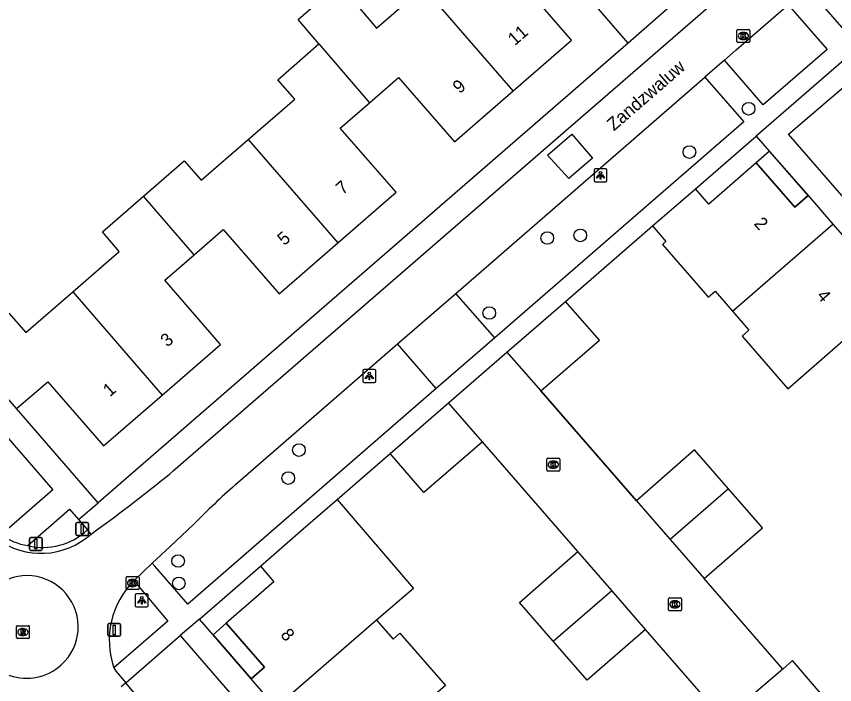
# Model space of a CAD drawing. Extents: x 155888 to 156864, y 383882 to 384671.
# Drawn here: x 156227.5 to 156290.9, y 384143.5 to 384195.3 of the extents above; entities that cross this region are included whole.
import ezdxf

# ---------------------------------------------------------------- set-up
doc = ezdxf.new("R2010")
doc.units = 0
for name, color, linetype in [('IMGEO_Afsluitpaal', 7, 'Continuous'), ('IMGEO_Boom', 7, 'Continuous'), ('IMGEO_Groenvoorziening', 7, 'Continuous'), ('IMGEO_Kolk', 7, 'Continuous'), ('IMGEO_Lichtpunt', 7, 'Continuous'), ('IMGEO_Muur', 7, 'Continuous'), ('IMGEO_Openbare_ruimte_label', 7, 'Continuous'), ('IMGEO_Pand', 7, 'Continuous'), ('IMGEO_Pand_nummerreeks', 7, 'Continuous'), ('IMGEO_Pand_overbouw', 7, 'Continuous'), ('IMGEO_Rijbaan_lokaal_gesloten', 7, 'Continuous'), ('IMGEO_Rijbaan_lokaal_open', 7, 'Continuous'), ('IMGEO_Rioolput', 7, 'Continuous'), ('IMGEO_Voetpad_open', 7, 'Continuous')]:
    doc.layers.add(name, color=color, linetype=linetype)

msp = doc.modelspace()

# ---------------------------------------------------------------- linework, layer by layer
at = {"layer": 'IMGEO_Afsluitpaal'}
for p, q in [((156232.137, 384155.126), (156232.137, 384155.926)), ((156232.137, 384155.926), (156232.137, 384155.126)), ((156232.237, 384156.026), (156233.027, 384156.026)), ((156233.027, 384156.026), (156232.237, 384156.026)), ((156233.127, 384155.926), (156233.127, 384155.126)), ((156233.127, 384155.126), (156233.127, 384155.926)), ((156228.547, 384153.974), (156228.547, 384154.774)), ((156228.547, 384154.774), (156228.547, 384153.974)), ((156228.647, 384154.874), (156229.437, 384154.874)), ((156229.437, 384154.874), (156228.647, 384154.874)), ((156229.537, 384154.774), (156229.537, 384153.974)), ((156229.537, 384153.974), (156229.537, 384154.774)), ((156233.027, 384155.026), (156232.237, 384155.026)), ((156232.237, 384155.026), (156233.027, 384155.026)), ((156229.437, 384153.874), (156228.647, 384153.874)), ((156228.647, 384153.874), (156229.437, 384153.874)), ((156234.606, 384147.308), (156234.606, 384148.108)), ((156234.606, 384148.108), (156234.606, 384147.308)), ((156234.706, 384148.208), (156235.496, 384148.208)), ((156235.496, 384148.208), (156234.706, 384148.208)), ((156235.596, 384148.108), (156235.596, 384147.308)), ((156235.596, 384147.308), (156235.596, 384148.108)), ((156235.496, 384147.208), (156234.706, 384147.208)), ((156234.706, 384147.208), (156235.496, 384147.208))]:
    msp.add_line(p, q, dxfattribs=at)
for points in [[(156232.557, 384155.901), (156232.707, 384155.901), (156232.707, 384155.151), (156232.557, 384155.151), (156232.557, 384155.901)], [(156228.967, 384154.749), (156229.117, 384154.749), (156229.117, 384153.999), (156228.967, 384153.999), (156228.967, 384154.749)], [(156235.026, 384148.083), (156235.176, 384148.083), (156235.176, 384147.333), (156235.026, 384147.333), (156235.026, 384148.083)]]:
    msp.add_lwpolyline(points, dxfattribs=at)
for centre, start, end in [((156232.237, 384155.926), 90, 180), ((156232.237, 384155.926), 90, 180), ((156233.027, 384155.926), 0, 90), ((156233.027, 384155.926), 360, 90), ((156232.237, 384155.126), 180, 270), ((156232.237, 384155.126), 180, 270), ((156233.027, 384155.126), 270, 0), ((156233.027, 384155.126), 270, 0), ((156228.647, 384154.774), 90, 180), ((156228.647, 384154.774), 90, 180), ((156229.437, 384154.774), 0, 90), ((156229.437, 384154.774), 360, 90), ((156228.647, 384153.974), 180, 270), ((156228.647, 384153.974), 180, 270), ((156229.437, 384153.974), 270, 0), ((156229.437, 384153.974), 270, 0), ((156234.706, 384148.108), 90, 180), ((156234.706, 384148.108), 90, 180), ((156235.496, 384148.108), 0, 90), ((156235.496, 384148.108), 360, 90), ((156234.706, 384147.308), 180, 270), ((156234.706, 384147.308), 180, 270), ((156235.496, 384147.308), 270, 0), ((156235.496, 384147.308), 270, 0)]:
    msp.add_arc(centre, 0.1, start, end, dxfattribs=at)
at = {"layer": 'IMGEO_Boom'}
for centre in [(156284.26, 384188.12), (156279.673, 384184.765), (156268.665, 384178.097), (156271.22, 384178.298), (156264.166, 384172.28), (156249.423, 384161.651), (156248.595, 384159.482), (156240.064, 384153.051), (156240.117, 384151.31)]:
    msp.add_circle(centre, 0.489, dxfattribs=at)
at = {"layer": 'IMGEO_Groenvoorziening'}
msp.add_lwpolyline([(156274.939, 384193.214), (156269.134, 384199.929)], dxfattribs=at)
at = {"layer": 'IMGEO_Kolk'}
for p, q in [((156283.358, 384193.339), (156283.358, 384194.191)), ((156283.433, 384194.265), (156284.285, 384194.265)), ((156283.846, 384194.045), (156283.871, 384194.045)), ((156284.359, 384194.191), (156284.359, 384193.339)), ((156284.285, 384193.265), (156283.433, 384193.265)), ((156283.869, 384193.485), (156283.844, 384193.485)), ((156268.632, 384160.095), (156268.632, 384160.947)), ((156268.707, 384161.021), (156269.559, 384161.021)), ((156269.12, 384160.801), (156269.145, 384160.801)), ((156269.633, 384160.947), (156269.633, 384160.095)), ((156269.143, 384160.241), (156269.118, 384160.241)), ((156269.559, 384160.021), (156268.707, 384160.021)), ((156236.032, 384150.91), (156236.032, 384151.762)), ((156236.107, 384151.836), (156236.959, 384151.836)), ((156236.52, 384151.616), (156236.545, 384151.616)), ((156237.033, 384151.762), (156237.033, 384150.91)), ((156236.959, 384150.836), (156236.107, 384150.836)), ((156236.543, 384151.056), (156236.518, 384151.056)), ((156278.05, 384149.265), (156278.05, 384150.117)), ((156278.125, 384150.191), (156278.977, 384150.191)), ((156278.538, 384149.971), (156278.563, 384149.971)), ((156279.051, 384150.117), (156279.051, 384149.265)), ((156278.561, 384149.411), (156278.536, 384149.411)), ((156278.977, 384149.191), (156278.125, 384149.191))]:
    msp.add_line(p, q, dxfattribs=at)
for points in [[(156283.358, 384193.339), (156283.358, 384194.191)], [(156283.433, 384194.265), (156284.285, 384194.265)], [(156283.679, 384193.965), (156283.802, 384193.965), (156283.802, 384193.814), (156283.932, 384193.965), (156284.096, 384193.965), (156283.95, 384193.814), (156284.103, 384193.565), (156283.951, 384193.565), (156283.866, 384193.729), (156283.802, 384193.662), (156283.802, 384193.565), (156283.679, 384193.565), (156283.679, 384193.965)], [(156284.359, 384194.191), (156284.359, 384193.339)], [(156284.285, 384193.265), (156283.433, 384193.265)], [(156268.632, 384160.095), (156268.632, 384160.947)], [(156268.707, 384161.021), (156269.559, 384161.021)], [(156269.633, 384160.947), (156269.633, 384160.095)], [(156268.953, 384160.721), (156269.076, 384160.721), (156269.076, 384160.57), (156269.206, 384160.721), (156269.37, 384160.721), (156269.224, 384160.57), (156269.377, 384160.321), (156269.225, 384160.321), (156269.14, 384160.485), (156269.076, 384160.418), (156269.076, 384160.321), (156268.953, 384160.321), (156268.953, 384160.721)], [(156269.559, 384160.021), (156268.707, 384160.021)], [(156236.032, 384150.91), (156236.032, 384151.762)], [(156236.107, 384151.836), (156236.959, 384151.836)], [(156236.353, 384151.536), (156236.476, 384151.536), (156236.476, 384151.385), (156236.606, 384151.536), (156236.77, 384151.536), (156236.624, 384151.385), (156236.777, 384151.136), (156236.625, 384151.136), (156236.54, 384151.3), (156236.476, 384151.233), (156236.476, 384151.136), (156236.353, 384151.136), (156236.353, 384151.536)], [(156237.033, 384151.762), (156237.033, 384150.91)], [(156236.959, 384150.836), (156236.107, 384150.836)], [(156278.05, 384149.265), (156278.05, 384150.117)], [(156278.125, 384150.191), (156278.977, 384150.191)], [(156279.051, 384150.117), (156279.051, 384149.265)], [(156278.371, 384149.891), (156278.494, 384149.891), (156278.494, 384149.74), (156278.624, 384149.891), (156278.788, 384149.891), (156278.642, 384149.74), (156278.795, 384149.491), (156278.643, 384149.491), (156278.558, 384149.655), (156278.494, 384149.588), (156278.494, 384149.491), (156278.371, 384149.491), (156278.371, 384149.891)], [(156278.977, 384149.191), (156278.125, 384149.191)]]:
    msp.add_lwpolyline(points, dxfattribs=at)
for centre, start, end in [((156283.435, 384194.189), 91.55205, 178.44795), ((156283.435, 384194.189), 91.55205, 178.44795), ((156284.283, 384194.189), 1.55205, 88.44795), ((156284.283, 384194.189), 1.55205, 88.44795), ((156283.435, 384193.341), 181.55205, 268.44795), ((156283.435, 384193.341), 181.55205, 268.44795), ((156284.283, 384193.341), 271.55205, 358.44795), ((156284.283, 384193.341), 271.55205, 358.44795), ((156268.709, 384160.945), 91.55205, 178.44795), ((156268.709, 384160.945), 91.55205, 178.44795), ((156269.557, 384160.945), 1.55205, 88.44795), ((156269.557, 384160.945), 1.55205, 88.44795), ((156268.709, 384160.097), 181.55205, 268.44795), ((156268.709, 384160.097), 181.55205, 268.44795), ((156269.557, 384160.097), 271.55205, 358.44795), ((156269.557, 384160.097), 271.55205, 358.44795), ((156236.109, 384151.76), 91.55205, 178.44795), ((156236.109, 384151.76), 91.55205, 178.44795), ((156236.957, 384151.76), 1.55205, 88.44795), ((156236.957, 384151.76), 1.55205, 88.44795), ((156236.109, 384150.912), 181.55205, 268.44795), ((156236.109, 384150.912), 181.55205, 268.44795), ((156236.957, 384150.912), 271.55205, 358.44795), ((156236.957, 384150.912), 271.55205, 358.44795), ((156278.127, 384150.115), 91.55205, 178.44795), ((156278.127, 384150.115), 91.55205, 178.44795), ((156278.975, 384150.115), 1.55205, 88.44795), ((156278.975, 384150.115), 1.55205, 88.44795), ((156278.127, 384149.267), 181.55205, 268.44795), ((156278.127, 384149.267), 181.55205, 268.44795), ((156278.975, 384149.267), 271.55205, 358.44795), ((156278.975, 384149.267), 271.55205, 358.44795)]:
    msp.add_arc(centre, 0.0765, start, end, dxfattribs=at)
for centre, major_axis, ratio, start_param, end_param in [((156283.845, 384193.765), (-0.387, 0.002), 0.722429, 4.712389, 7.853982), ((156283.87, 384193.765), (-0.39, 0.002), 0.717154, 1.570796, 4.712389), ((156269.119, 384160.521), (-0.387, 0.002), 0.722429, 4.712389, 7.853982), ((156269.144, 384160.521), (-0.39, 0.002), 0.717154, 1.570796, 4.712389), ((156236.519, 384151.336), (-0.387, 0.002), 0.722429, 4.712389, 7.853982), ((156236.544, 384151.336), (-0.39, 0.002), 0.717154, 1.570796, 4.712389), ((156278.537, 384149.691), (-0.387, 0.002), 0.722429, 4.712389, 7.853982), ((156278.562, 384149.691), (-0.39, 0.002), 0.717154, 1.570796, 4.712389)]:
    msp.add_ellipse(centre, major_axis=major_axis, ratio=ratio, start_param=start_param, end_param=end_param, dxfattribs=at)
at = {"layer": 'IMGEO_Lichtpunt'}
for p, q in [((156272.288, 384183.362), (156272.288, 384182.555)), ((156272.288, 384183.362), (156272.288, 384182.555)), ((156273.19, 384183.457), (156272.382, 384183.457)), ((156273.19, 384183.457), (156272.382, 384183.457)), ((156273.284, 384182.555), (156273.284, 384183.362)), ((156273.284, 384182.555), (156273.284, 384183.362)), ((156272.382, 384182.461), (156273.19, 384182.461)), ((156272.382, 384182.461), (156273.19, 384182.461)), ((156254.378, 384167.797), (156254.378, 384166.99)), ((156254.378, 384167.797), (156254.378, 384166.99)), ((156255.28, 384167.892), (156254.472, 384167.892)), ((156255.28, 384167.892), (156254.472, 384167.892)), ((156255.374, 384166.99), (156255.374, 384167.797)), ((156255.374, 384166.99), (156255.374, 384167.797)), ((156254.472, 384166.896), (156255.28, 384166.896)), ((156254.472, 384166.896), (156255.28, 384166.896)), ((156236.745, 384150.398), (156236.745, 384149.591)), ((156236.745, 384150.398), (156236.745, 384149.591)), ((156237.647, 384150.493), (156236.839, 384150.493)), ((156237.647, 384150.493), (156236.839, 384150.493)), ((156237.741, 384149.591), (156237.741, 384150.398)), ((156237.741, 384149.591), (156237.741, 384150.398)), ((156236.839, 384149.497), (156237.647, 384149.497)), ((156236.839, 384149.497), (156237.647, 384149.497))]:
    msp.add_line(p, q, dxfattribs=at)
for points in [[(156272.662, 384183.026), (156272.701, 384182.998), (156272.513, 384182.736), (156272.475, 384182.763), (156272.662, 384183.026)], [(156272.764, 384182.978), (156272.811, 384182.978), (156272.811, 384182.656), (156272.764, 384182.656), (156272.764, 384182.978)], [(156272.874, 384182.998), (156272.912, 384183.025), (156273.099, 384182.763), (156273.06, 384182.735), (156272.874, 384182.998)], [(156254.752, 384167.461), (156254.791, 384167.433), (156254.603, 384167.171), (156254.565, 384167.198), (156254.752, 384167.461)], [(156254.854, 384167.413), (156254.901, 384167.413), (156254.901, 384167.091), (156254.854, 384167.091), (156254.854, 384167.413)], [(156254.964, 384167.433), (156255.002, 384167.46), (156255.189, 384167.198), (156255.15, 384167.17), (156254.964, 384167.433)], [(156237.119, 384150.062), (156237.158, 384150.034), (156236.97, 384149.772), (156236.932, 384149.799), (156237.119, 384150.062)], [(156237.221, 384150.014), (156237.268, 384150.014), (156237.268, 384149.692), (156237.221, 384149.692), (156237.221, 384150.014)], [(156237.331, 384150.034), (156237.369, 384150.061), (156237.556, 384149.799), (156237.517, 384149.771), (156237.331, 384150.034)]]:
    msp.add_lwpolyline(points, dxfattribs=at)
for centre in [(156272.787, 384183.16), (156254.877, 384167.595), (156237.244, 384150.196)]:
    msp.add_circle(centre, 0.0994, dxfattribs=at)
for centre, start, end in [((156272.382, 384183.362), 90, 180), ((156272.382, 384183.362), 90, 180), ((156273.19, 384183.362), 0, 90), ((156273.19, 384183.362), 0, 90), ((156272.382, 384182.555), 180, 270), ((156272.382, 384182.555), 180, 270), ((156273.19, 384182.555), 270, 0), ((156273.19, 384182.555), 270, 360), ((156254.472, 384167.797), 90, 180), ((156254.472, 384167.797), 90, 180), ((156255.28, 384167.797), 0, 90), ((156255.28, 384167.797), 0, 90), ((156254.472, 384166.99), 180, 270), ((156254.472, 384166.99), 180, 270), ((156255.28, 384166.99), 270, 0), ((156255.28, 384166.99), 270, 360), ((156236.839, 384150.398), 90, 180), ((156236.839, 384150.398), 90, 180), ((156237.647, 384150.398), 0, 90), ((156237.647, 384150.398), 0, 90), ((156236.839, 384149.591), 180, 270), ((156236.839, 384149.591), 180, 270), ((156237.647, 384149.591), 270, 0), ((156237.647, 384149.591), 270, 360)]:
    msp.add_arc(centre, 0.0946, start, end, dxfattribs=at)
at = {"layer": 'IMGEO_Muur'}
for points in [[(156270.074, 384173.173), (156276.813, 384179.031)], [(156268.167, 384166.244), (156275.571, 384157.728)], [(156271.037, 384153.777), (156263.638, 384162.291)], [(156252.385, 384157.809), (156256.486, 384161.375)], [(156282.354, 384140.754), (156276.285, 384147.739)]]:
    msp.add_lwpolyline(points, dxfattribs=at)
at = {"layer": 'IMGEO_Pand'}
for points in [[(156266.029, 384189.524), (156270.536, 384193.453), (156266.216, 384198.436), (156268.611, 384200.534)], [(156250.976, 384193.148), (156249.352, 384195.049), (156252.49, 384197.776), (156254.131, 384195.889), (156255.443, 384194.38), (156259.083, 384197.542)], [(156266.029, 384189.524), (156259.083, 384197.542)], [(156245.486, 384185.731), (156249.094, 384188.865), (156247.782, 384190.374), (156250.976, 384193.148)], [(156250.976, 384193.148), (156254.878, 384188.58)], [(156254.878, 384188.58), (156257.141, 384190.533), (156261.469, 384185.55), (156266.029, 384189.524)], [(156252.429, 384177.722), (156256.944, 384181.644), (156252.616, 384186.627), (156254.878, 384188.58)], [(156237.387, 384181.345), (156240.542, 384184.085), (156241.854, 384182.576), (156245.486, 384185.731)], [(156245.486, 384185.731), (156252.429, 384177.722)], [(156288.869, 384181.384), (156287.833, 384180.479), (156284.853, 384183.925), (156281.179, 384180.734), (156280.136, 384181.914)], [(156276.813, 384179.031), (156280.136, 384181.914)], [(156231.896, 384173.926), (156235.504, 384177.061), (156234.192, 384178.57), (156237.387, 384181.345)], [(156241.305, 384176.801), (156237.387, 384181.345)], [(156288.869, 384181.384), (156290.795, 384179.168)], [(156283.008, 384172.418), (156290.795, 384179.168)], [(156290.795, 384179.168), (156292.635, 384177.052)], [(156241.305, 384176.801), (156243.553, 384178.755), (156247.881, 384173.772), (156252.429, 384177.722)], [(156276.813, 384179.031), (156277.861, 384177.822), (156277.596, 384177.592), (156280.872, 384173.816), (156281.134, 384173.514), (156281.662, 384173.971), (156283.008, 384172.418)], [(156238.834, 384165.92), (156243.354, 384169.836), (156239.026, 384174.819), (156241.305, 384176.801)], [(156283.008, 384172.418), (156284.282, 384170.949), (156283.753, 384170.491), (156287.291, 384166.412), (156290.794, 384169.452), (156294.57, 384172.729), (156291.609, 384176.139), (156292.635, 384177.052)], [(156223.615, 384169.382), (156226.945, 384172.275), (156228.257, 384170.765), (156231.896, 384173.926)], [(156231.896, 384173.926), (156238.834, 384165.92)], [(156265.542, 384169.244), (156270.074, 384173.173)], [(156268.167, 384166.244), (156272.699, 384170.173), (156270.074, 384173.173)], [(156227.546, 384164.872), (156223.615, 384169.382)], [(156265.542, 384169.244), (156268.167, 384166.244)], [(156227.546, 384164.872), (156229.96, 384166.944), (156234.282, 384161.976), (156238.834, 384165.92)], [(156256.486, 384161.375), (156261.014, 384165.31)], [(156263.638, 384162.291), (156261.014, 384165.31)], [(156263.638, 384162.291), (156259.11, 384158.356), (156256.486, 384161.375)], [(156282.706, 384158.644), (156280.083, 384161.659), (156275.571, 384157.728)], [(156282.706, 384158.644), (156278.194, 384154.713)], [(156280.817, 384151.698), (156285.329, 384155.629), (156282.706, 384158.644)], [(156246.433, 384152.66), (156249.761, 384155.539), (156252.385, 384157.809)], [(156252.385, 384157.809), (156258.292, 384150.921), (156255.441, 384148.461)], [(156275.571, 384157.728), (156278.194, 384154.713)], [(156278.194, 384154.713), (156280.817, 384151.698)], [(156269.133, 384146.823), (156266.509, 384149.842), (156271.037, 384153.777)], [(156273.661, 384150.758), (156271.037, 384153.777)], [(156246.433, 384152.66), (156247.48, 384151.439), (156243.797, 384148.229), (156246.756, 384144.827), (156245.72, 384143.913)], [(156269.133, 384146.823), (156273.661, 384150.758)], [(156276.285, 384147.739), (156273.661, 384150.758)], [(156255.441, 384148.461), (156247.639, 384141.692)], [(156255.441, 384148.461), (156256.712, 384146.997), (156257.239, 384147.455), (156260.775, 384143.382), (156257.259, 384140.338), (156253.479, 384137.064), (156250.507, 384140.471), (156249.466, 384139.578)], [(156276.285, 384147.739), (156271.757, 384143.804), (156269.133, 384146.823)], [(156291.575, 384140.774), (156287.661, 384145.321), (156286.907, 384144.672)], [(156286.907, 384144.672), (156284.63, 384142.713)], [(156247.639, 384141.692), (156245.72, 384143.913)]]:
    msp.add_lwpolyline(points, dxfattribs=at)
at = {"layer": 'IMGEO_Pand_overbouw'}
for points in [[(156287.833, 384180.479), (156288.869, 384181.384), (156285.892, 384184.827), (156284.853, 384183.925)], [(156246.756, 384144.827), (156243.797, 384148.229), (156242.767, 384147.331), (156245.72, 384143.913)]]:
    msp.add_lwpolyline(points, close=True, dxfattribs=at)
at = {"layer": 'IMGEO_Rijbaan_lokaal_gesloten'}
for points in [[(156239.684, 384160.03), (156283.805, 384198.344), (156324.33, 384233.603), (156324.464, 384233.777), (156324.635, 384234.343)], [(156282.391, 384191.885), (156283.307, 384192.681), (156286.385, 384195.346), (156287.336, 384196.173)], [(156282.391, 384191.885), (156280.881, 384190.573)], [(156261.577, 384173.796), (156280.881, 384190.573)], [(156257.06, 384169.881), (156261.577, 384173.796)], [(156244.514, 384158.971), (156257.06, 384169.881)], [(156233.321, 384155.14), (156233.866, 384155.535), (156234.409, 384155.932), (156234.95, 384156.332)], [(156238.061, 384152.874), (156239.452, 384154.186), (156241.282, 384155.912)], [(156238.061, 384152.874), (156236.653, 384151.547)], [(156235.083, 384144.76), (156235.256, 384144.473), (156236.004, 384143.601)], [(156236.004, 384143.601), (156235.655, 384143.297)]]:
    msp.add_lwpolyline(points, dxfattribs=at)
for centre, radius, start, end in [((156159.347, 384257.994), 126.693, 306.63697, 309.35392), ((156287.847, 384109.95), 65.428, 131.47592, 135.37365), ((156229.443, 384159.408), 5.767, 233.28493, 312.26356), ((156241.313, 384146.894), 6.585, 135.04108, 198.90927)]:
    msp.add_arc(centre, radius, start, end, dxfattribs=at)
at = {"layer": 'IMGEO_Rijbaan_lokaal_open'}
for points in [[(156272.159, 384184.293), (156270.333, 384182.714), (156268.685, 384184.529), (156270.566, 384186.154), (156272.159, 384184.293)], [(156264.606, 384170.344), (156261.577, 384173.796)], [(156264.606, 384170.344), (156260.065, 384166.428)], [(156260.065, 384166.428), (156257.06, 384169.881)], [(156261.014, 384165.31), (156265.542, 384169.244)], [(156275.571, 384157.728), (156268.167, 384166.244)], [(156271.037, 384153.777), (156263.638, 384162.291)], [(156233.321, 384155.14), (156233.048, 384155.469)], [(156286.907, 384144.672), (156280.817, 384151.698)], [(156282.354, 384140.754), (156276.285, 384147.739)], [(156270.265, 384104.121), (156266.847, 384108.071), (156259.86, 384116.097), (156259.369, 384116.661), (156236.378, 384143.165), (156236.004, 384143.601)]]:
    msp.add_lwpolyline(points, dxfattribs=at)
for centre, radius, start, end in [((156229.155, 384158.988), 4.803, 234.26486, 261.06167), ((156229.601, 384159.121), 5.022, 256.26583, 313.34164), ((156228.344, 384147.942), 3.974, 312.04408, 127.93647), ((156228.334, 384147.934), 3.975, 127.74244, 312.23811)]:
    msp.add_arc(centre, radius, start, end, dxfattribs=at)
at = {"layer": 'IMGEO_Rioolput'}
for p, q in [((156227.534, 384147.106), (156227.534, 384147.958)), ((156227.609, 384148.032), (156228.461, 384148.032)), ((156228.022, 384147.812), (156228.047, 384147.812)), ((156228.535, 384147.958), (156228.535, 384147.106)), ((156228.461, 384147.032), (156227.609, 384147.032)), ((156228.045, 384147.252), (156228.02, 384147.252))]:
    msp.add_line(p, q, dxfattribs=at)
for points in [[(156227.534, 384147.106), (156227.534, 384147.958)], [(156227.609, 384148.032), (156228.461, 384148.032)], [(156228.123, 384147.73), (156227.871, 384147.732), (156227.871, 384147.332)], [(156227.871, 384147.332), (156227.995, 384147.332), (156227.995, 384147.494), (156228.006, 384147.494)], [(156228.049, 384147.651), (156227.995, 384147.651), (156227.995, 384147.57)], [(156227.995, 384147.57), (156228.047, 384147.57)], [(156228.053, 384147.465), (156228.124, 384147.332), (156228.264, 384147.332), (156228.199, 384147.458)], [(156228.535, 384147.958), (156228.535, 384147.106)], [(156228.461, 384147.032), (156227.609, 384147.032)]]:
    msp.add_lwpolyline(points, dxfattribs=at)
for centre, radius, start, end in [((156227.611, 384147.956), 0.0765, 91.55205, 178.44795), ((156227.611, 384147.956), 0.0765, 91.55205, 178.44795), ((156228.005, 384147.441), 0.0533, 26.02933, 88.69889), ((156228.031, 384147.759), 0.19, 274.7715, 282.96867), ((156228.055, 384147.555), 0.0964, 77.00612, 93.18647), ((156228.069, 384147.612), 0.0378, 276.66336, 79.67722), ((156228.122, 384147.62), 0.109, 350.36119, 89.41601), ((156228.12, 384147.62), 0.112, 277.58423, 350.98172), ((156228.104, 384147.405), 0.108, 29.51342, 73.79051), ((156228.459, 384147.956), 0.0765, 1.55205, 88.44795), ((156228.459, 384147.956), 0.0765, 1.55205, 88.44795), ((156227.611, 384147.108), 0.0765, 181.55205, 268.44795), ((156227.611, 384147.108), 0.0765, 181.55205, 268.44795), ((156228.459, 384147.108), 0.0765, 271.55205, 358.44795), ((156228.459, 384147.108), 0.0765, 271.55205, 358.44795)]:
    msp.add_arc(centre, radius, start, end, dxfattribs=at)
for centre, major_axis, ratio, start_param, end_param in [((156228.021, 384147.532), (-0.387, 0.002), 0.722429, 4.712389, 7.853982), ((156228.046, 384147.532), (-0.39, 0.002), 0.717154, 1.570796, 4.712389)]:
    msp.add_ellipse(centre, major_axis=major_axis, ratio=ratio, start_param=start_param, end_param=end_param, dxfattribs=at)
at = {"layer": 'IMGEO_Voetpad_open'}
for points in [[(156311.102, 384210.8), (156291.852, 384194.029), (156288.85, 384197.49)], [(156279.482, 384197.222), (156274.939, 384193.214)], [(156287.336, 384196.173), (156290.338, 384192.715), (156285.394, 384188.423), (156282.391, 384191.885)], [(156274.939, 384193.214), (156233.865, 384157.571)], [(156292.801, 384192.905), (156284.855, 384185.998)], [(156197.546, 384188.282), (156201.574, 384191.802), (156230.362, 384158.557), (156226.35, 384155.089)], [(156280.881, 384190.573), (156283.887, 384187.115), (156264.606, 384170.344)], [(156311.536, 384161.759), (156311.942, 384161.251), (156310.249, 384159.772), (156287.356, 384186.161), (156292.328, 384190.424), (156315.209, 384164.076), (156312.502, 384161.727), (156312.094, 384162.234), (156311.536, 384161.759)], [(156280.136, 384181.914), (156284.855, 384185.998)], [(156284.855, 384185.998), (156285.893, 384184.818), (156288.869, 384181.384)], [(156270.074, 384173.173), (156276.813, 384179.031)], [(156260.065, 384166.428), (156240.823, 384149.713), (156238.263, 384152.643), (156238.061, 384152.874)], [(156233.865, 384157.571), (156227.546, 384164.872)], [(156252.385, 384157.809), (156256.486, 384161.375)], [(156232.352, 384156.266), (156233.865, 384157.571)], [(156228.409, 384154.243), (156231.654, 384157.066), (156232.352, 384156.266)], [(156232.352, 384156.266), (156233.048, 384155.469)], [(156241.709, 384148.549), (156246.433, 384152.66)], [(156236.653, 384151.547), (156236.962, 384151.114), (156239.256, 384148.375), (156235.083, 384144.76)], [(156241.709, 384148.549), (156240.218, 384147.268)], [(156245.72, 384143.913), (156242.753, 384147.346), (156241.709, 384148.549)], [(156236.004, 384143.601), (156240.218, 384147.268)], [(156240.218, 384147.268), (156267.33, 384115.942), (156277.633, 384104.037), (156281.229, 384099.923)]]:
    msp.add_lwpolyline(points, dxfattribs=at)

# ---------------------------------------------------------------- texts
at = {"layer": 'IMGEO_Openbare_ruimte_label'}
msp.add_text('Zandzwaluw', height=1, rotation=40.98653, dxfattribs=at).set_placement((156273.823, 384186.354))
at = {"layer": 'IMGEO_Pand_nummerreeks'}
for s, rotation, p in [('11', 41.07614, (156266.146, 384192.968)), ('9', 41.07614, (156261.873, 384189.245)), ('7', 40.97714, (156252.819, 384181.398)), ('2', 310.95469, (156284.623, 384179.185)), ('5', 40.97714, (156248.287, 384177.462)), ('4', 310.95469, (156289.484, 384173.585)), ('3', 40.90572, (156239.227, 384169.595)), ('1', 40.90572, (156234.777, 384165.74)), ('8', 310.93099, (156247.943, 384147.295))]:
    msp.add_text(s, height=1, rotation=rotation, dxfattribs=at).set_placement(p)

doc.saveas('drawing.dxf')
